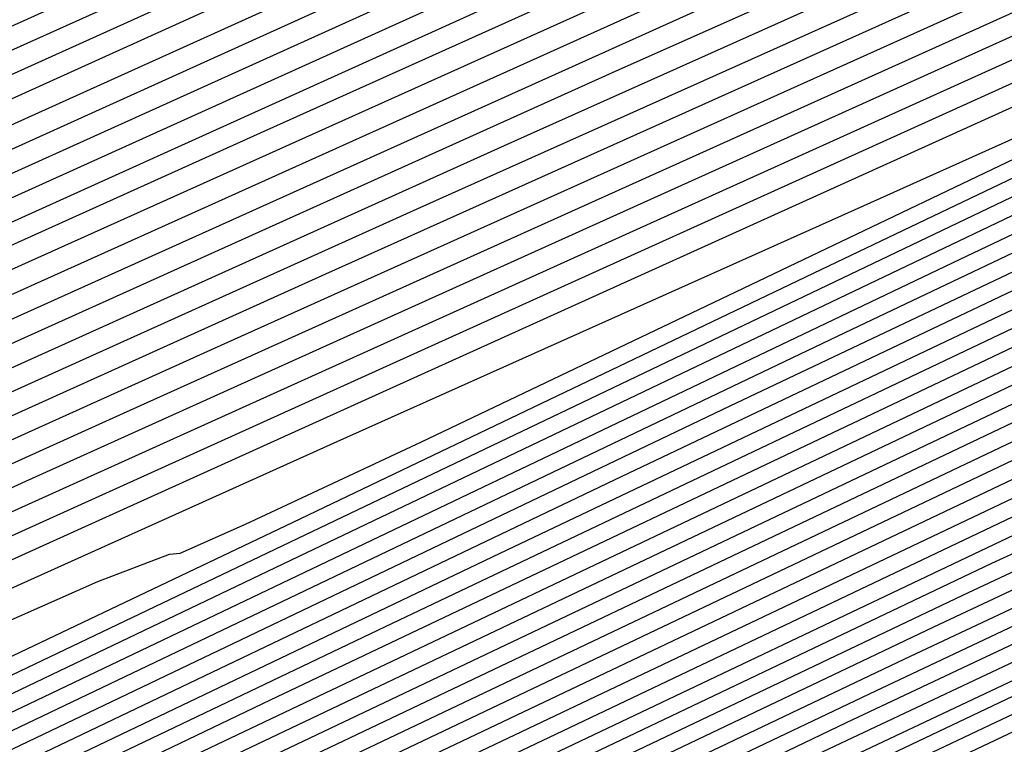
# Model space of a CAD drawing. Extents: x 3249832 to 3255657, y 13789405 to 13793316.
# Tile 366 of 656: x 3254712.866 to 3254713.892, y 13790588.132 to 13790588.887. Entities that reach past the tile are written whole.
import ezdxf

# ---------------------------------------------------------------- set-up
doc = ezdxf.new("R2010")
doc.units = 0
doc.header["$LTSCALE"] = 100
doc.header["$MEASUREMENT"] = 0
for name, color, linetype in [('GRATIO_CON', 10, 'CONTINUOUS'), ('GRATIO_ICON', 7, 'CONTINUOUS'), ('TARGETS_EAST', 7, 'CONTINUOUS')]:
    doc.layers.add(name, color=color, linetype=linetype)

# ---------------------------------------------------------------- blocks, each defined once
blk = doc.blocks.new('Gratio_032316_contours')
at = {"layer": 'GRATIO_CON', "color": 1, "linetype": 'Continuous', "flags": 128}
for points in [[(3254691.5031, 13790577.4953), (3254694.3831, 13790578.8479), (3254699.5299, 13790581.2982), (3254705.5832, 13790584.1904), (3254710.7286, 13790586.6506), (3254713.6053, 13790588.0234), (3254714.6669, 13790588.5263), (3254714.8207, 13790588.5949), (3254714.8226, 13790588.5922), (3254714.824, 13790588.5906), (3254714.8248, 13790588.5899), (3254714.9363, 13790588.6462), (3254715.7142, 13790589.0415), (3254717.8254, 13790590.114), (3254721.6036, 13790592.0332), (3254726.0488, 13790594.2943), (3254729.8279, 13790596.2235)], [(3254692.223, 13790577.8575), (3254695.0131, 13790579.1679), (3254699.9993, 13790581.5417), (3254705.8637, 13790584.3435), (3254710.8487, 13790586.7268), (3254713.6358, 13790588.0564), (3254714.6644, 13790588.5433), (3254714.8135, 13790588.6094), (3254714.8155, 13790588.6067), (3254714.8167, 13790588.6052), (3254714.8175, 13790588.6047), (3254714.9237, 13790588.6587), (3254715.6658, 13790589.036), (3254717.6798, 13790590.0593), (3254721.2841, 13790591.8904), (3254725.5247, 13790594.0474), (3254729.1299, 13790595.8879)], [(3254691.9397, 13790577.7794), (3254692.9429, 13790578.2197), (3254695.6432, 13790579.4879), (3254700.4687, 13790581.7852), (3254706.1444, 13790584.4965), (3254710.9692, 13790586.8024), (3254713.6674, 13790588.0883), (3254714.6638, 13790588.5586), (3254714.8084, 13790588.6225), (3254714.9107, 13790588.672), (3254715.6173, 13790589.0306), (3254717.5342, 13790590.0047), (3254720.9645, 13790591.7475), (3254725.0006, 13790593.8006), (3254728.4319, 13790595.5522)], [(3254692.538, 13790578.1391), (3254692.693, 13790578.1563), (3254693.6629, 13790578.5819), (3254696.2732, 13790579.8078), (3254700.9381, 13790582.0287), (3254706.4249, 13790584.6497), (3254711.0892, 13790586.8787), (3254713.6977, 13790588.1215), (3254714.661, 13790588.5758), (3254714.801, 13790588.6374), (3254714.8981, 13790588.6844), (3254715.5689, 13790589.0251), (3254717.3886, 13790589.95), (3254720.645, 13790591.6047), (3254724.4765, 13790593.5537), (3254727.7338, 13790595.2166)], [(3254692.4376, 13790578.3629), (3254693.5455, 13790578.8053), (3254693.973, 13790578.9262), (3254694.0553, 13790578.894), (3254694.1997, 13790578.91), (3254695.1028, 13790579.3063), (3254697.5333, 13790580.4478), (3254701.877, 13790582.5157), (3254706.986, 13790584.9561), (3254711.3292, 13790587.0312), (3254713.7583, 13790588.1878), (3254714.6556, 13790588.6103), (3254714.7861, 13790588.6673), (3254714.873, 13790588.7094), (3254715.4721, 13790589.0141), (3254717.0973, 13790589.8407), (3254720.006, 13790591.3189), (3254723.4283, 13790593.06), (3254726.3378, 13790594.5453), (3254728.0364, 13790595.4225)], [(3254691.1475, 13790577.8377), (3254693.1821, 13790578.7265), (3254694.3011, 13790579.1761), (3254694.732, 13790579.3012), (3254694.814, 13790579.2715), (3254694.9531, 13790579.2868), (3254695.8227, 13790579.6685), (3254698.1634, 13790580.7678), (3254702.3464, 13790582.7592), (3254707.2665, 13790585.1092), (3254711.4492, 13790587.1075), (3254713.7886, 13790588.221), (3254714.6529, 13790588.6275), (3254714.7787, 13790588.6822), (3254714.8604, 13790588.7218), (3254715.4237, 13790589.0086), (3254716.9517, 13790589.786), (3254719.6864, 13790591.1761), (3254722.9042, 13790592.8131), (3254725.6398, 13790594.2097), (3254727.242, 13790595.0371)], [(3254691.8705, 13790578.1904), (3254693.9267, 13790579.0902), (3254695.0567, 13790579.5469), (3254695.491, 13790579.6762), (3254695.5727, 13790579.6489), (3254695.7064, 13790579.6637), (3254696.5427, 13790580.0307), (3254698.7935, 13790581.0877), (3254702.8158, 13790583.0027), (3254707.547, 13790585.2624), (3254711.5691, 13790587.1837), (3254713.8189, 13790588.2542), (3254714.6502, 13790588.6447), (3254714.7713, 13790588.6972), (3254714.8479, 13790588.7343), (3254715.3752, 13790589.003), (3254716.8061, 13790589.7314), (3254719.3669, 13790591.0332), (3254722.3801, 13790592.5662), (3254724.9418, 13790593.874), (3254726.4475, 13790594.6516), (3254727.4901, 13790595.1998)], [(3254692.5936, 13790578.5431), (3254694.6713, 13790579.4538), (3254695.8124, 13790579.9177), (3254696.25, 13790580.0512), (3254696.3314, 13790580.0263), (3254696.4597, 13790580.0405), (3254697.2626, 13790580.3929), (3254699.4235, 13790581.4077), (3254703.2852, 13790583.2462), (3254707.8275, 13790585.4156), (3254711.6891, 13790587.26), (3254713.8492, 13790588.2873), (3254714.6475, 13790588.662), (3254714.7639, 13790588.7121), (3254714.8353, 13790588.7468), (3254715.3268, 13790588.9975), (3254716.6604, 13790589.6767), (3254719.0474, 13790590.8904), (3254721.856, 13790592.3194), (3254724.2438, 13790593.5384), (3254725.6531, 13790594.2662), (3254726.6653, 13790594.798), (3254728.1466, 13790595.5731)], [(3254700.6836, 13790582.0477), (3254704.2241, 13790583.7332), (3254708.3885, 13790585.7219), (3254711.9291, 13790587.4125), (3254713.9098, 13790588.3537), (3254714.642, 13790588.6964), (3254714.749, 13790588.742), (3254714.8102, 13790588.7717), (3254715.23, 13790588.9865), (3254716.3692, 13790589.5674), (3254718.4083, 13790590.6046), (3254720.8078, 13790591.8256), (3254722.8477, 13790592.8671), (3254724.0641, 13790593.4953), (3254725.0157, 13790593.9944), (3254726.5167, 13790594.7781), (3254729.0938, 13790596.1143)], [(3254701.3137, 13790582.3677), (3254704.6935, 13790583.9767), (3254708.669, 13790585.8752), (3254712.049, 13790587.489), (3254713.94, 13790588.3874), (3254714.6391, 13790588.7144), (3254714.7414, 13790588.7579), (3254714.7974, 13790588.785), (3254715.1815, 13790588.9815), (3254716.2235, 13790589.513), (3254718.0888, 13790590.4619), (3254720.2837, 13790591.5788), (3254722.1497, 13790592.5315), (3254723.2697, 13790593.1098), (3254724.1909, 13790593.5926), (3254725.7018, 13790594.3806), (3254728.3058, 13790595.7302)], [(3254701.9437, 13790582.6876), (3254705.1629, 13790584.2202), (3254708.9495, 13790586.0285), (3254712.1689, 13790587.5656), (3254713.9701, 13790588.4213), (3254714.6361, 13790588.7328), (3254714.7336, 13790588.7741), (3254714.7846, 13790588.7985), (3254715.1329, 13790588.9767), (3254716.0778, 13790589.4587), (3254717.7692, 13790590.3191), (3254719.7596, 13790591.3319), (3254721.4517, 13790592.1958), (3254722.4752, 13790592.7244), (3254723.3661, 13790593.1908), (3254724.8869, 13790593.9831), (3254727.5178, 13790595.346)], [(3254702.5738, 13790583.0076), (3254705.6323, 13790584.4637), (3254709.2299, 13790586.1817), (3254712.2886, 13790587.6421), (3254713.9998, 13790588.455), (3254714.6326, 13790588.7506), (3254714.7255, 13790588.7888), (3254714.7273, 13790588.7861), (3254714.7281, 13790588.7855), (3254714.7281, 13790588.7864), (3254714.7724, 13790588.8109), (3254715.0843, 13790588.9718), (3254715.9321, 13790589.4043), (3254717.4497, 13790590.1763), (3254719.2354, 13790591.0851), (3254720.7537, 13790591.8602), (3254721.6807, 13790592.3389), (3254722.5413, 13790592.7889), (3254724.0719, 13790593.5856), (3254726.7297, 13790594.9619), (3254729.8532, 13790596.5828)], [(3254703.8339, 13790583.6476), (3254706.5712, 13790584.9507), (3254709.7909, 13790586.4883), (3254712.5282, 13790587.7952), (3254714.0597, 13790588.5228), (3254714.626, 13790588.7873), (3254714.7093, 13790588.8215), (3254714.7111, 13790588.8191), (3254714.7121, 13790588.8186), (3254714.7123, 13790588.8193), (3254714.7466, 13790588.8382), (3254714.9871, 13790588.9622), (3254715.6406, 13790589.2957), (3254716.8106, 13790589.8908), (3254718.1872, 13790590.5913), (3254719.3576, 13790591.1889), (3254720.0918, 13790591.568), (3254720.8917, 13790591.9853), (3254722.442, 13790592.7905), (3254725.1537, 13790594.1936), (3254728.3408, 13790595.8464)], [(3254703.0221, 13790583.2904), (3254704.4639, 13790583.9676), (3254707.0406, 13790585.1942), (3254710.0713, 13790586.6415), (3254712.6481, 13790587.8718), (3254714.0896, 13790588.5567), (3254714.6228, 13790588.8057), (3254714.7012, 13790588.8378), (3254714.703, 13790588.8356), (3254714.7041, 13790588.8351), (3254714.7044, 13790588.8357), (3254714.7337, 13790588.8518), (3254714.9385, 13790588.9574), (3254715.4949, 13790589.2413), (3254716.491, 13790589.748), (3254717.6631, 13790590.3445), (3254718.6596, 13790590.8532), (3254719.2974, 13790591.1825), (3254720.0669, 13790591.5835), (3254721.6271, 13790592.393), (3254724.3657, 13790593.8095), (3254727.5846, 13790595.4782)], [(3254703.7421, 13790583.6526), (3254705.094, 13790584.2875), (3254707.51, 13790585.4377), (3254710.3518, 13790586.7948), (3254712.7679, 13790587.9484), (3254714.1196, 13790588.5905), (3254714.6195, 13790588.824), (3254714.6931, 13790588.8542), (3254714.695, 13790588.8521), (3254714.696, 13790588.8516), (3254714.6965, 13790588.8522), (3254714.7208, 13790588.8655), (3254714.8899, 13790588.9526), (3254715.3492, 13790589.187), (3254716.1715, 13790589.6053), (3254717.139, 13790590.0976), (3254717.9616, 13790590.5176), (3254718.5029, 13790590.7971), (3254719.2421, 13790591.1817), (3254720.8122, 13790591.9955), (3254723.5777, 13790593.4253), (3254726.8284, 13790595.11), (3254729.5854, 13790596.5514)], [(3254703.9931, 13790583.809), (3254704.462, 13790584.0148), (3254705.724, 13790584.6075), (3254707.9794, 13790585.6812), (3254710.6323, 13790586.9481), (3254712.8877, 13790588.025), (3254714.1495, 13790588.6244), (3254714.6163, 13790588.8424), (3254714.685, 13790588.8706), (3254714.6869, 13790588.8687), (3254714.688, 13790588.8682), (3254714.6886, 13790588.8686), (3254714.7079, 13790588.8791), (3254714.8413, 13790588.9479), (3254715.2035, 13790589.1327), (3254715.8519, 13790589.4625), (3254716.6149, 13790589.8508), (3254717.2636, 13790590.1819), (3254717.7084, 13790590.4116), (3254718.4173, 13790590.7799), (3254719.9972, 13790591.598), (3254722.7897, 13790593.0412), (3254726.0722, 13790594.7418), (3254728.8565, 13790596.1965)], [(3254711.1932, 13790587.2546), (3254713.1273, 13790588.1781), (3254714.2094, 13790588.6922), (3254714.6097, 13790588.8791), (3254714.6689, 13790588.9033), (3254714.6707, 13790588.9017), (3254714.672, 13790588.9012), (3254714.6729, 13790588.9015), (3254714.6821, 13790588.9064), (3254714.7441, 13790588.9383), (3254714.9121, 13790589.024), (3254715.2128, 13790589.177), (3254715.5667, 13790589.3571), (3254715.8676, 13790589.5107), (3254716.1195, 13790589.6407), (3254716.7677, 13790589.9763), (3254718.3674, 13790590.8029), (3254721.2136, 13790592.2729), (3254724.5597, 13790594.0055), (3254727.3987, 13790595.4866)], [(3254701.9933, 13790583.1284), (3254704.3506, 13790584.1812), (3254705.6355, 13790584.7383), (3254706.1168, 13790584.9264), (3254706.1942, 13790584.9331), (3254706.2531, 13790584.9396), (3254706.6218, 13790585.1014), (3254707.6142, 13790585.5674), (3254709.3877, 13790586.4117), (3254711.4737, 13790587.4079), (3254713.2472, 13790588.2547), (3254714.2431, 13790588.7279), (3254714.6363, 13790588.9126), (3254714.7615, 13790588.9709), (3254714.8903, 13790589.0341), (3254715.041, 13790589.1098), (3254715.1689, 13790589.1748), (3254715.3248, 13790589.2552), (3254715.9428, 13790589.5745), (3254717.5524, 13790590.4054), (3254720.4256, 13790591.8887), (3254723.8035, 13790593.6373), (3254726.6698, 13790595.1317), (3254728.2624, 13790595.9821)], [(3254692.1954, 13790578.7312), (3254695.8729, 13790580.3923), (3254699.5123, 13790582.0369), (3254702.7163, 13790583.4811), (3254705.0951, 13790584.5448), (3254706.3911, 13790585.1091), (3254706.8758, 13790585.3014), (3254706.9529, 13790585.3105), (3254707.0065, 13790585.3164), (3254707.3418, 13790585.4636), (3254708.2443, 13790585.8874), (3254709.8571, 13790586.6552), (3254711.7541, 13790587.5612), (3254713.367, 13790588.3312), (3254714.2693, 13790588.7599), (3254714.6032, 13790588.9158), (3254714.6527, 13790588.936), (3254714.7384, 13790588.9781), (3254715.3273, 13790589.2809), (3254716.923, 13790590.1036), (3254719.7767, 13790591.5764), (3254723.1315, 13790593.3125), (3254725.9781, 13790594.796), (3254727.5602, 13790595.6396)], [(3254710.3265, 13790586.8987), (3254712.0346, 13790587.7144), (3254713.4868, 13790588.4078), (3254714.2993, 13790588.7938), (3254714.5999, 13790588.9341), (3254714.6444, 13790588.9523), (3254714.646, 13790588.9511), (3254714.6473, 13790588.9509), (3254714.6483, 13790588.9511), (3254714.7284, 13790588.9926), (3254715.2859, 13790589.2805), (3254716.7985, 13790590.0611), (3254719.5049, 13790591.4582), (3254722.687, 13790593.105), (3254725.3872, 13790594.5123), (3254726.8879, 13790595.3125), (3254727.4304, 13790595.6251)], [(3254711.2653, 13790587.3857), (3254712.5955, 13790588.021), (3254713.7265, 13790588.5609), (3254714.3592, 13790588.8615), (3254714.5933, 13790588.9708), (3254714.628, 13790588.985), (3254714.6292, 13790588.9841), (3254714.6302, 13790588.984), (3254714.631, 13790588.9845), (3254714.7024, 13790589.0221), (3254715.1995, 13790589.2794), (3254716.5481, 13790589.976), (3254718.961, 13790591.2218), (3254721.7979, 13790592.6902), (3254724.2052, 13790593.9448), (3254725.5432, 13790594.6582), (3254726.0268, 13790594.9369), (3254726.0851, 13790594.9963), (3254726.1306, 13790595.0453), (3254726.5114, 13790595.2683), (3254727.5597, 13790595.8436)], [(3254711.7347, 13790587.6292), (3254712.876, 13790588.1742), (3254713.8463, 13790588.6375), (3254714.3891, 13790588.8954), (3254714.59, 13790588.9892), (3254714.6197, 13790589.0013), (3254714.6208, 13790589.0006), (3254714.6217, 13790589.0006), (3254714.6223, 13790589.0012), (3254714.6894, 13790589.0368), (3254715.1563, 13790589.2789), (3254716.4229, 13790589.9334), (3254718.6891, 13790591.1036), (3254721.3534, 13790592.4827), (3254723.6143, 13790593.661), (3254724.8709, 13790594.331), (3254725.3251, 13790594.5928), (3254725.3798, 13790594.6486), (3254725.4264, 13790594.6967), (3254725.8112, 13790594.9207), (3254726.8692, 13790595.5005), (3254728.8273, 13790596.5582)], [(3254711.3945, 13790587.4873), (3254712.2041, 13790587.8727), (3254713.1565, 13790588.3275), (3254713.9661, 13790588.7141), (3254714.4191, 13790588.9293), (3254714.5867, 13790589.0075), (3254714.6115, 13790589.0177), (3254714.6124, 13790589.017), (3254714.6131, 13790589.0171), (3254714.6137, 13790589.018), (3254714.6764, 13790589.0516), (3254715.1131, 13790589.2783), (3254716.2977, 13790589.8908), (3254718.4171, 13790590.9854), (3254720.9089, 13790592.2753), (3254723.0233, 13790593.3773), (3254724.1985, 13790594.0039), (3254724.6233, 13790594.2487), (3254724.6745, 13790594.3009), (3254724.7222, 13790594.3481), (3254725.1109, 13790594.5731), (3254726.1787, 13790595.1573), (3254728.1544, 13790596.2242)], [(3254711.6614, 13790587.6367), (3254712.0246, 13790587.8073), (3254712.6736, 13790588.1162), (3254713.4369, 13790588.4808), (3254714.0859, 13790588.7907), (3254714.449, 13790588.9632), (3254714.5834, 13790589.0259), (3254714.6033, 13790589.034), (3254714.604, 13790589.0335), (3254714.6046, 13790589.0337), (3254714.6051, 13790589.0347), (3254714.6634, 13790589.0663), (3254715.0699, 13790589.2778), (3254716.1725, 13790589.8482), (3254718.1451, 13790590.8673), (3254720.4644, 13790592.0678), (3254722.4324, 13790593.0936), (3254723.5262, 13790593.6768), (3254723.9216, 13790593.9046), (3254723.9692, 13790593.9532), (3254724.018, 13790593.9995), (3254724.4106, 13790594.2254), (3254725.4882, 13790594.8142), (3254727.4816, 13790595.8902)], [(3254711.0516, 13790587.454), (3254712.4361, 13790588.0756), (3254712.9476, 13790588.3015), (3254713.0223, 13790588.33), (3254713.0332, 13790588.3312), (3254713.1013, 13790588.3611), (3254713.2847, 13790588.4472), (3254713.6124, 13790588.6033), (3254713.9979, 13790588.7873), (3254714.3257, 13790588.9438), (3254714.5093, 13790589.031), (3254714.5773, 13790589.0632), (3254714.5876, 13790589.0685), (3254714.6374, 13790589.0959), (3254714.9834, 13790589.2767), (3254715.922, 13790589.763), (3254717.6012, 13790590.6309), (3254719.5753, 13790591.653), (3254721.2505, 13790592.5261), (3254722.1815, 13790593.0225)], [(3254711.7963, 13790587.817), (3254713.1969, 13790588.4475), (3254713.7463, 13790588.6934), (3254713.914, 13790588.7687), (3254714.0816, 13790588.8472), (3254714.2783, 13790588.9407), (3254714.4455, 13790589.0204), (3254714.539, 13790589.0649), (3254714.5738, 13790589.0815), (3254714.579, 13790589.085), (3254714.6245, 13790589.1106), (3254714.9403, 13790589.2762), (3254715.7968, 13790589.7204), (3254717.3292, 13790590.5127), (3254719.1308, 13790591.4455), (3254720.6595, 13790592.2423), (3254721.5092, 13790592.6953), (3254721.8163, 13790592.8724), (3254721.8533, 13790592.9101), (3254721.9054, 13790592.9536), (3254722.3098, 13790593.1826), (3254723.4167, 13790593.7848), (3254725.4632, 13790594.8881), (3254728.235, 13790596.3789)], [(3254702.4719, 13790583.6289), (3254706.4481, 13790585.4262), (3254709.947, 13790587.0081), (3254712.5408, 13790588.181), (3254713.9476, 13790588.8171), (3254714.4672, 13790589.052), (3254714.5448, 13790589.0872), (3254714.5512, 13790589.0903), (3254714.5588, 13790589.0945), (3254714.5654, 13790589.0991), (3254714.61, 13790589.1246), (3254714.8969, 13790589.2756), (3254715.6716, 13790589.6779), (3254717.0573, 13790590.3945), (3254718.6863, 13790591.2381), (3254720.0686, 13790591.9586), (3254720.8368, 13790592.3682), (3254721.1146, 13790592.5283), (3254721.148, 13790592.5624), (3254721.2012, 13790592.605), (3254721.6096, 13790592.8349), (3254722.7262, 13790593.4417), (3254724.7904, 13790594.5541), (3254727.586, 13790596.0576)], [(3254703.0082, 13790583.8967), (3254706.8625, 13790585.639), (3254710.208, 13790587.1516), (3254712.6684, 13790588.2639), (3254714.0003, 13790588.8658), (3254714.4912, 13790589.0878), (3254714.5617, 13790589.1206), (3254714.5986, 13790589.1417), (3254714.8539, 13790589.2761), (3254715.5465, 13790589.6357), (3254716.7853, 13790590.2764), (3254718.2417, 13790591.0307), (3254719.4776, 13790591.6748), (3254720.1645, 13790592.0411), (3254720.4128, 13790592.1842), (3254720.4427, 13790592.2146), (3254720.497, 13790592.2564), (3254720.9093, 13790592.4873), (3254722.0357, 13790593.0985), (3254724.1176, 13790594.22), (3254726.937, 13790595.7362), (3254730.1613, 13790597.4701)], [(3254704.0706, 13790584.4276), (3254707.6682, 13790586.0538), (3254710.6917, 13790587.4206), (3254712.8723, 13790588.4059), (3254714.0475, 13790588.936), (3254714.4813, 13790589.1309), (3254714.5442, 13790589.1589), (3254714.5727, 13790589.1746), (3254714.7677, 13790589.277), (3254715.2961, 13790589.5514), (3254716.2414, 13790590.0403), (3254717.3527, 13790590.6158), (3254718.2957, 13790591.1073), (3254718.8198, 13790591.3868), (3254719.0093, 13790591.496), (3254719.0321, 13790591.5192), (3254719.0886, 13790591.5592), (3254719.5087, 13790591.7921), (3254720.6547, 13790592.4123), (3254722.7719, 13790593.552), (3254725.639, 13790595.0934), (3254728.9176, 13790596.8565)], [(3254700.8064, 13790582.9786), (3254704.6018, 13790584.6931), (3254708.071, 13790586.2612), (3254710.9336, 13790587.5551), (3254712.9743, 13790588.4768), (3254714.0712, 13790588.971), (3254714.4764, 13790589.1524), (3254714.5354, 13790589.1781), (3254714.5597, 13790589.1911), (3254714.7245, 13790589.2775), (3254715.1709, 13790589.5093), (3254715.9694, 13790589.9222), (3254716.9082, 13790590.4084), (3254717.7048, 13790590.8236), (3254718.1475, 13790591.0596), (3254718.3075, 13790591.1519), (3254718.3268, 13790591.1715), (3254718.3844, 13790591.2106), (3254718.8085, 13790591.4444), (3254719.9642, 13790592.0692), (3254722.0991, 13790593.2179), (3254724.99, 13790594.772), (3254728.2958, 13790596.5497)], [(3254701.3941, 13790583.2696), (3254705.133, 13790584.9586), (3254708.4739, 13790586.4686), (3254711.1755, 13790587.6896), (3254713.0762, 13790588.5478), (3254714.0948, 13790589.0061), (3254714.4714, 13790589.1739), (3254714.5266, 13790589.1973), (3254714.5468, 13790589.2076), (3254714.6814, 13790589.278), (3254715.0458, 13790589.4671), (3254715.6975, 13790589.8042), (3254716.4637, 13790590.201), (3254717.1138, 13790590.5398), (3254717.4752, 13790590.7325), (3254717.6058, 13790590.8078), (3254717.6215, 13790590.8238), (3254717.6802, 13790590.862), (3254718.1082, 13790591.0968), (3254719.2737, 13790591.726), (3254721.4263, 13790592.8839), (3254724.341, 13790594.4506), (3254727.6739, 13790596.2429)], [(3254701.9819, 13790583.5606), (3254705.6642, 13790585.224), (3254708.8767, 13790586.676), (3254711.4174, 13790587.8241), (3254713.1782, 13790588.6188), (3254714.1184, 13790589.0412), (3254714.4664, 13790589.1955), (3254714.5178, 13790589.2164), (3254714.5338, 13790589.224), (3254714.6383, 13790589.2785), (3254714.9206, 13790589.425), (3254715.4255, 13790589.6862), (3254716.0189, 13790589.994), (3254716.5222, 13790590.2577), (3254716.8632, 13790590.4421), (3254717.3969, 13790590.7351), (3254718.5849, 13790591.38), (3254720.754, 13790592.549), (3254723.692, 13790594.1291), (3254727.0521, 13790595.9361), (3254730.4743, 13790597.7793)], [(3254703.1573, 13790584.1426), (3254706.7266, 13790585.7549), (3254709.6823, 13790587.0907), (3254711.9011, 13790588.0931), (3254713.3821, 13790588.7607), (3254714.1657, 13790589.1113), (3254714.4565, 13790589.2385), (3254714.5002, 13790589.2548), (3254714.5079, 13790589.257), (3254714.552, 13790589.2794), (3254714.6702, 13790589.3407), (3254714.8816, 13790589.45), (3254715.13, 13790589.5789), (3254715.3407, 13790589.6893), (3254715.5204, 13790589.7863), (3254716.0028, 13790590.048), (3254717.2029, 13790590.6954), (3254719.4081, 13790591.8815), (3254722.394, 13790593.4864), (3254725.8084, 13790595.3225), (3254729.286, 13790597.1955)], [(3254692.4447, 13790579.4765), (3254693.9195, 13790580.094), (3254694.8219, 13790580.4629), (3254695.7079, 13790580.8348), (3254697.3278, 13790581.5479), (3254700.1787, 13790582.826), (3254703.745, 13790584.4337), (3254707.2578, 13790586.0204), (3254710.0852, 13790587.2981), (3254712.143, 13790588.2276), (3254713.4841, 13790588.8317), (3254714.1913, 13790589.1474), (3254714.4667, 13790589.2679), (3254714.5427, 13790589.3004), (3254714.6089, 13790589.3323), (3254714.6855, 13790589.3712), (3254714.7499, 13790589.4049), (3254714.849, 13790589.4584), (3254715.3057, 13790589.7045), (3254716.5119, 13790590.3531), (3254718.7351, 13790591.5477), (3254721.7449, 13790593.1651), (3254725.1866, 13790595.0157), (3254728.6918, 13790596.9035)], [(3254691.1409, 13790578.9669), (3254692.98, 13790579.7421), (3254694.4663, 13790580.3647), (3254695.3756, 13790580.7371), (3254696.2682, 13790581.1125), (3254697.9006, 13790581.8318), (3254700.7694, 13790583.1183), (3254704.3327, 13790584.7247), (3254707.789, 13790586.2859), (3254710.488, 13790587.5055), (3254712.3848, 13790588.3621), (3254713.5859, 13790588.9028), (3254714.274, 13790589.215), (3254714.9379, 13790589.5467), (3254716.1424, 13790590.1862), (3254718.3035, 13790591.3443), (3254721.242, 13790592.9223), (3254724.6294, 13790594.7436), (3254728.1169, 13790596.6219)], [(3254691.6619, 13790579.2263), (3254693.5153, 13790580.0077), (3254695.013, 13790580.6355), (3254695.9292, 13790581.0113), (3254696.8285, 13790581.3903), (3254698.4734, 13790582.1157), (3254701.3601, 13790583.4106), (3254704.9205, 13790585.0157), (3254708.3202, 13790586.5513), (3254710.8908, 13790587.7129), (3254712.6266, 13790588.4968), (3254713.6875, 13790588.9742), (3254714.2931, 13790589.2489), (3254714.9014, 13790589.5534), (3254716.0298, 13790590.1526), (3254718.063, 13790591.2422), (3254720.854, 13790592.741), (3254724.1231, 13790594.4989), (3254727.5569, 13790596.3484)], [(3254690.8905, 13790578.9855), (3254692.7039, 13790579.7452), (3254694.5859, 13790580.5388), (3254696.1065, 13790581.177), (3254697.0364, 13790581.5597), (3254697.9491, 13790581.9458), (3254699.6191, 13790582.6835), (3254702.5415, 13790583.9951), (3254706.0959, 13790585.5977), (3254709.3826, 13790587.0822), (3254711.6964, 13790588.1277), (3254713.1101, 13790588.766), (3254713.8907, 13790589.1169), (3254714.3312, 13790589.3167), (3254714.8283, 13790589.5669), (3254715.8046, 13790590.0856), (3254717.5818, 13790591.0379), (3254720.078, 13790592.3785), (3254723.1105, 13790594.0093), (3254726.4371, 13790595.8013), (3254729.5778, 13790597.5011)], [(3254691.3976, 13790579.2391), (3254693.2248, 13790580.0046), (3254695.1212, 13790580.8044), (3254696.6533, 13790581.4477), (3254697.6063, 13790581.8413), (3254698.6396, 13790582.2824), (3254700.6311, 13790583.1661), (3254704.1084, 13790584.7287), (3254708.1971, 13790586.5724), (3254711.6727, 13790588.1403), (3254713.6629, 13790589.0401), (3254714.7058, 13790589.5349), (3254715.692, 13790590.0521), (3254717.3412, 13790590.9358), (3254719.69, 13790592.1973), (3254722.6041, 13790593.7646), (3254725.8771, 13790595.5277), (3254729.0129, 13790597.2246)], [(3254691.9048, 13790579.4927), (3254693.7458, 13790580.264), (3254695.6565, 13790581.07), (3254697.2001, 13790581.7185), (3254698.1558, 13790582.1136), (3254699.1668, 13790582.5452), (3254701.0922, 13790583.3994), (3254704.4507, 13790584.9087), (3254708.3999, 13790586.6893), (3254711.7567, 13790588.2038), (3254713.6768, 13790589.0716), (3254714.6686, 13790589.5413), (3254715.5794, 13790590.0186), (3254717.1006, 13790590.8337), (3254719.302, 13790592.016), (3254722.0978, 13790593.5198), (3254725.3172, 13790595.2542), (3254728.4479, 13790596.9482)], [(3254692.4119, 13790579.7463), (3254694.2668, 13790580.5234), (3254696.1918, 13790581.3356), (3254697.7468, 13790581.9892), (3254698.7053, 13790582.3859), (3254699.694, 13790582.8079), (3254701.5532, 13790583.6328), (3254704.7931, 13790585.0887), (3254708.6026, 13790586.8063), (3254711.8408, 13790588.2672), (3254713.6906, 13790589.1031), (3254714.6315, 13790589.5478), (3254715.4668, 13790589.985), (3254716.86, 13790590.7315), (3254718.914, 13790591.8348), (3254721.5915, 13790593.2751), (3254724.7573, 13790594.9806), (3254727.883, 13790596.6718)], [(3254691.9747, 13790579.6588), (3254693.4262, 13790580.2535), (3254695.3087, 13790581.0423), (3254697.2624, 13790581.8668), (3254698.8404, 13790582.5307), (3254699.8043, 13790582.9306), (3254700.7484, 13790583.3335), (3254702.4753, 13790584.0996), (3254705.4777, 13790585.4486), (3254709.008, 13790587.0402), (3254712.0088, 13790588.394), (3254713.7183, 13790589.1662), (3254714.5571, 13790589.5607), (3254715.2416, 13790589.918), (3254716.3788, 13790590.5273), (3254718.1379, 13790591.4723), (3254720.5789, 13790592.7855), (3254723.6374, 13790594.4335), (3254726.7531, 13790596.119), (3254729.2417, 13790597.4788)], [(3254702.9364, 13790584.333), (3254705.8199, 13790585.6287), (3254709.2102, 13790587.1576), (3254712.0914, 13790588.4587), (3254713.7014, 13790589.1857), (3254714.2947, 13790589.4534), (3254714.3796, 13790589.4915), (3254714.3797, 13790589.4914), (3254714.3801, 13790589.4912), (3254714.3811, 13790589.4904), (3254714.4103, 13790589.5037), (3254714.6048, 13790589.6053), (3254715.1291, 13790589.8844), (3254716.1382, 13790590.4251), (3254717.7499, 13790591.291), (3254720.0725, 13790592.5408), (3254723.0775, 13790594.16), (3254726.1882, 13790595.8426), (3254728.6914, 13790597.2097)], [(3254703.3974, 13790584.5664), (3254706.1622, 13790585.8087), (3254709.4129, 13790587.2746), (3254712.1754, 13790588.5219), (3254713.7193, 13790589.2188), (3254714.2884, 13790589.4752), (3254714.3699, 13790589.5115), (3254714.3701, 13790589.5115), (3254714.3705, 13790589.5114), (3254714.3713, 13790589.5109), (3254714.3965, 13790589.5224), (3254714.5643, 13790589.6101), (3254715.0166, 13790589.8508), (3254715.8977, 13790590.323), (3254717.3619, 13790591.1098), (3254719.5662, 13790592.296), (3254722.5175, 13790593.8864), (3254725.6233, 13790595.5662), (3254728.141, 13790596.9406)], [(3254703.8584, 13790584.7998), (3254706.5044, 13790585.9887), (3254709.6155, 13790587.3916), (3254712.2595, 13790588.5852), (3254713.7372, 13790589.2519), (3254714.282, 13790589.497), (3254714.3602, 13790589.5316), (3254714.3605, 13790589.5315), (3254714.3608, 13790589.5316), (3254714.3615, 13790589.5313), (3254714.3827, 13790589.5411), (3254714.5238, 13790589.6148), (3254714.9041, 13790589.8173), (3254715.6571, 13790590.2208), (3254716.9739, 13790590.9285), (3254719.0599, 13790592.0513), (3254721.9576, 13790593.6129), (3254725.0584, 13790595.2898), (3254727.5907, 13790596.6714)]]:
    blk.add_lwpolyline(points, dxfattribs=at)
at = {"layer": 'GRATIO_ICON', "color": 7, "linetype": 'Continuous', "flags": 128}
for points in [[(3254690.7831, 13790577.1331), (3254693.753, 13790578.5279), (3254699.0604, 13790581.0548), (3254705.3027, 13790584.0372), (3254710.6086, 13790586.5744), (3254713.5749, 13790587.9904), (3254714.6694, 13790588.5093), (3254714.8278, 13790588.5804), (3254714.946, 13790588.6367), (3254715.7611, 13790589.0482), (3254717.9705, 13790590.1687), (3254721.923, 13790592.1758), (3254726.573, 13790594.5409), (3254730.5259, 13790596.559)], [(3254691.693, 13790577.9992), (3254692.7899, 13790578.4344), (3254693.2141, 13790578.5511), (3254693.2967, 13790578.5166), (3254693.4464, 13790578.5331), (3254694.3828, 13790578.9441), (3254696.9033, 13790580.1278), (3254701.4076, 13790582.2722), (3254706.7054, 13790584.8029), (3254711.2092, 13790586.9549), (3254713.728, 13790588.1546), (3254714.6583, 13790588.593), (3254714.7935, 13790588.6523), (3254714.8856, 13790588.6969), (3254715.5205, 13790589.0196), (3254717.2429, 13790589.8953), (3254720.3255, 13790591.4618), (3254723.9524, 13790593.3068), (3254727.0358, 13790594.881), (3254728.8309, 13790595.808)], [(3254690.4958, 13790577.6306), (3254693.3166, 13790578.8958), (3254695.4158, 13790579.8174), (3254696.568, 13790580.2885), (3254697.009, 13790580.4262), (3254697.09, 13790580.4038), (3254697.2131, 13790580.4174), (3254697.9825, 13790580.7551), (3254700.0536, 13790581.7277), (3254703.7547, 13790583.4897), (3254708.108, 13790585.5688), (3254711.8091, 13790587.3362), (3254713.8795, 13790588.3205), (3254714.6448, 13790588.6792), (3254714.7565, 13790588.7271), (3254714.8228, 13790588.7592), (3254715.2784, 13790588.992), (3254716.5148, 13790589.6221), (3254718.7279, 13790590.7475), (3254721.3319, 13790592.0725), (3254723.5457, 13790593.2027), (3254724.8586, 13790593.8807), (3254725.8405, 13790594.3962), (3254727.3317, 13790595.1756)], [(3254703.2038, 13790583.3276), (3254706.1018, 13790584.7072), (3254709.5104, 13790586.335), (3254712.4084, 13790587.7187), (3254714.0297, 13790588.4889), (3254714.6293, 13790588.769), (3254714.7174, 13790588.8051), (3254714.7192, 13790588.8026), (3254714.7201, 13790588.8021), (3254714.7202, 13790588.8029), (3254714.7595, 13790588.8246), (3254715.0357, 13790588.967), (3254715.7864, 13790589.35), (3254717.1301, 13790590.0336), (3254718.7113, 13790590.8382), (3254720.0557, 13790591.5245), (3254720.8863, 13790591.9535), (3254721.7165, 13790592.3871), (3254723.257, 13790593.188), (3254725.9417, 13790594.5778), (3254729.097, 13790596.2146)], [(3254710.9127, 13790587.1014), (3254713.0075, 13790588.1015), (3254714.1795, 13790588.6583), (3254714.613, 13790588.8607), (3254714.677, 13790588.8869), (3254714.6788, 13790588.8852), (3254714.68, 13790588.8847), (3254714.6808, 13790588.885), (3254714.695, 13790588.8927), (3254714.7927, 13790588.9431), (3254715.0578, 13790589.0783), (3254715.5324, 13790589.3197), (3254716.0908, 13790589.6039), (3254716.5656, 13790589.8463), (3254716.914, 13790590.0262), (3254717.5925, 13790590.3781), (3254719.1823, 13790591.2004), (3254722.0016, 13790592.657), (3254725.316, 13790594.3737), (3254728.1276, 13790595.8416)], [(3254710.7959, 13790587.1422), (3254712.3151, 13790587.8677), (3254713.6066, 13790588.4844), (3254714.3292, 13790588.8277), (3254714.5966, 13790588.9525), (3254714.6362, 13790588.9687), (3254714.6376, 13790588.9676), (3254714.6388, 13790588.9674), (3254714.6396, 13790588.9678), (3254714.7154, 13790589.0073), (3254715.2427, 13790589.28), (3254716.6733, 13790590.0185), (3254719.233, 13790591.34), (3254722.2424, 13790592.8976), (3254724.7962, 13790594.2285), (3254726.2155, 13790594.9853), (3254726.7286, 13790595.281), (3254726.7904, 13790595.344), (3254726.8348, 13790595.3939), (3254727.2117, 13790595.616)], [(3254711.6805, 13790587.7048), (3254712.1886, 13790587.9265), (3254712.2636, 13790587.9526), (3254712.2799, 13790587.9544), (3254712.3814, 13790587.9989), (3254712.6546, 13790588.1273), (3254713.143, 13790588.3597), (3254713.7174, 13790588.6341), (3254714.2057, 13790588.8672), (3254714.479, 13790588.997), (3254714.58, 13790589.0442), (3254714.595, 13790589.0503), (3254714.5956, 13790589.05), (3254714.596, 13790589.0503), (3254714.5964, 13790589.0514), (3254714.6505, 13790589.081), (3254715.0267, 13790589.2773), (3254716.0473, 13790589.8056), (3254717.8732, 13790590.7491), (3254720.0198, 13790591.8604), (3254721.8414, 13790592.8098), (3254722.8538, 13790593.3496)], [(3254703.5394, 13790584.1622), (3254707.2654, 13790585.8464), (3254710.4499, 13790587.2861), (3254712.7704, 13790588.3349), (3254714.0239, 13790588.9009), (3254714.4863, 13790589.1094), (3254714.553, 13790589.1398), (3254714.5856, 13790589.1581), (3254714.8108, 13790589.2766), (3254715.4213, 13790589.5935), (3254716.5133, 13790590.1584), (3254717.7972, 13790590.8232), (3254718.8867, 13790591.3911), (3254719.4922, 13790591.7139), (3254719.7111, 13790591.8401), (3254719.7374, 13790591.8669), (3254719.7928, 13790591.9078), (3254720.209, 13790592.1397), (3254721.3452, 13790592.7554), (3254723.4447, 13790593.886), (3254726.288, 13790595.4148), (3254729.5395, 13790597.1633)], [(3254702.5696, 13790583.8516), (3254706.1954, 13790585.4895), (3254709.2795, 13790586.8833), (3254711.6592, 13790587.9586), (3254713.2802, 13790588.6897), (3254714.1421, 13790589.0763), (3254714.4615, 13790589.217), (3254714.509, 13790589.2356), (3254714.5209, 13790589.2405), (3254714.5951, 13790589.2789), (3254714.7954, 13790589.3828), (3254715.1536, 13790589.5681), (3254715.5745, 13790589.7864), (3254715.9314, 13790589.9735), (3254716.1918, 13790590.1142), (3254716.6999, 13790590.3915), (3254717.8939, 13790591.0377), (3254720.081, 13790592.2152), (3254723.043, 13790593.8078), (3254726.4303, 13790595.6293), (3254729.8802, 13790597.4874)], [(3254692.1829, 13790579.4857), (3254694.0506, 13790580.2733), (3254695.5598, 13790580.9062), (3254696.4828, 13790581.2855), (3254697.3888, 13790581.668), (3254699.0462, 13790582.3996), (3254701.9508, 13790583.7029), (3254705.5082, 13790585.3067), (3254708.8514, 13790586.8168), (3254711.2936, 13790587.9203), (3254712.8683, 13790588.6314), (3254713.7891, 13790589.0455), (3254714.3121, 13790589.2828), (3254714.8648, 13790589.5602), (3254715.9172, 13790590.1191), (3254717.8224, 13790591.1401), (3254720.466, 13790592.5598), (3254723.6168, 13790594.2541), (3254726.997, 13790596.0748), (3254730.1427, 13790597.7775)], [(3254691.4782, 13790579.4096), (3254692.919, 13790579.9999), (3254694.7878, 13790580.7829), (3254696.7271, 13790581.6012), (3254698.2936, 13790582.26), (3254699.2548, 13790582.6582), (3254700.2212, 13790583.0707), (3254702.0143, 13790583.8662), (3254705.1354, 13790585.2686), (3254708.8053, 13790586.9232), (3254711.9248, 13790588.3306), (3254713.7044, 13790589.1347), (3254714.5943, 13790589.5543), (3254715.3542, 13790589.9515), (3254716.6194, 13790590.6294), (3254718.5259, 13790591.6535), (3254721.0852, 13790593.0303), (3254724.1973, 13790594.7071), (3254727.3181, 13790596.3954)], [(3254702.8571, 13790584.3847), (3254704.3194, 13790585.0332), (3254706.8467, 13790586.1688), (3254709.8182, 13790587.5087), (3254712.3436, 13790588.6485), (3254713.7551, 13790589.285), (3254714.2756, 13790589.5188), (3254714.3505, 13790589.5517), (3254714.3508, 13790589.5516), (3254714.3512, 13790589.5518), (3254714.3518, 13790589.5517), (3254714.369, 13790589.5598), (3254714.4833, 13790589.6196), (3254714.7916, 13790589.7837), (3254715.4165, 13790590.1186), (3254716.5859, 13790590.7473), (3254718.5536, 13790591.8065), (3254721.3977, 13790593.3393), (3254724.4934, 13790595.0133), (3254727.0404, 13790596.4023), (3254728.4467, 13790597.1902)]]:
    blk.add_lwpolyline(points, dxfattribs=at)

msp = doc.modelspace()

# ---------------------------------------------------------------- linework, layer by layer
at = {"layer": 'TARGETS_EAST', "color": 1, "const_width": 2.5}
msp.add_lwpolyline([(3254706.2075, 13790587.8749, 1), (3254723.7075, 13790587.8749, 1)], format="xyb", close=True, dxfattribs=at)

# ---------------------------------------------------------------- block references
at = {"layer": 'TARGETS_EAST'}
msp.add_blockref('Gratio_032316_contours', (0, 0), dxfattribs=at)

doc.saveas('drawing.dxf')
